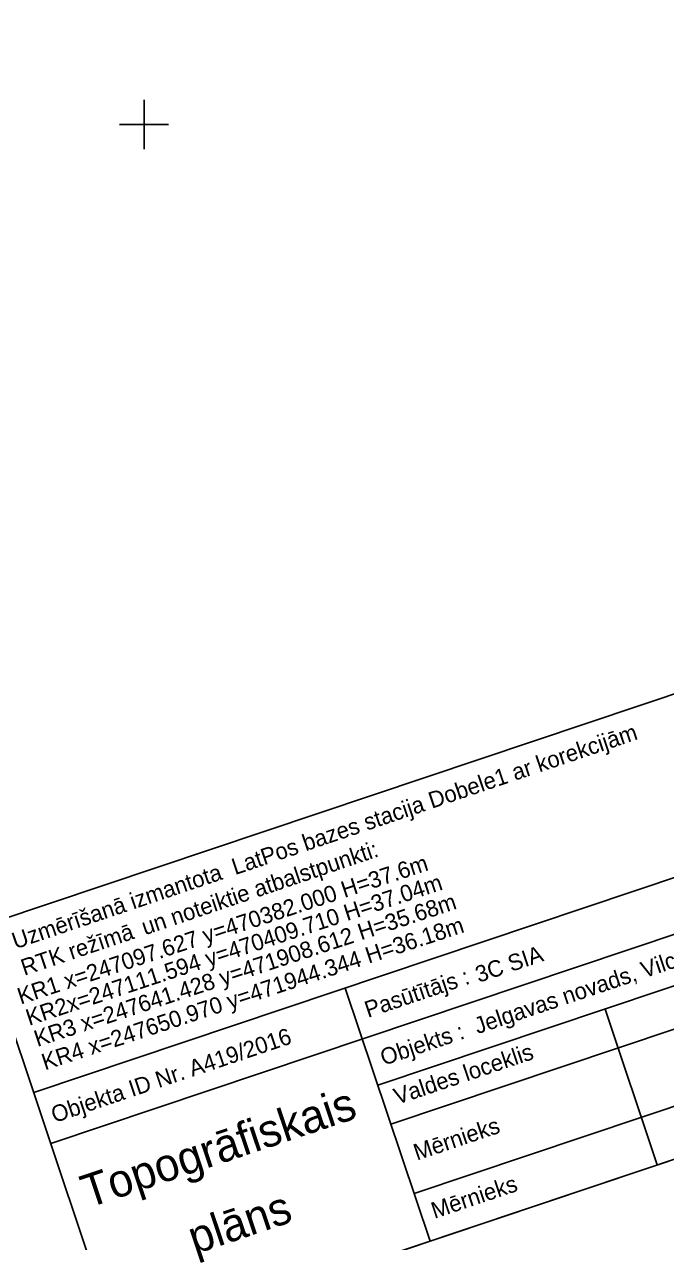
# Model space of a CAD drawing. Extents: x 469981 to 472086, y 246785 to 247785.
# Drawn here: x 471992.7 to 472031.8, y 247482 to 247556.1 of the extents above; entities that cross this region are included whole.
import ezdxf

# ---------------------------------------------------------------- set-up
doc = ezdxf.new("R2010")
doc.units = 0
doc.layers.add('GEOD_ELEM_####_####_#', color=7, linetype='Continuous')
doc.layers.add('RAMI_PLAN_####_TKST_#', color=7, linetype='Continuous')

msp = doc.modelspace()

# ---------------------------------------------------------------- linework, layer by layer
at = {"layer": 'GEOD_ELEM_####_####_#'}
for p, q in [((472000, 247551.5), (472000, 247550)), ((471998.5, 247550), (472000, 247550)), ((472000, 247550), (472000, 247548.5)), ((472000, 247550), (472001.5, 247550))]:
    msp.add_line(p, q, dxfattribs=at)
at = {"layer": 'RAMI_PLAN_####_TKST_#'}
for p, q in [((471989.915, 247501.146), (472077.618, 247530.544)), ((472086.148, 247505.099), (471998.444, 247475.701)), ((471989.915, 247501.146), (471998.444, 247475.701)), ((472012.254, 247497.454), (472017.414, 247482.06)), ((472012.647, 247496.282), (472012.647, 247496.282)), ((472028.069, 247496.178), (472031.248, 247486.697)), ((472017.414, 247482.06), (472017.414, 247482.06))]:
    msp.add_line(p, q, dxfattribs=at)
msp.add_lwpolyline([(472086.148, 247505.099), (471575.094, 247333.794), (471481.337, 247613.498), (471992.39, 247784.804)], close=True, dxfattribs=at)
for points in [[(471993.283, 247491.095), (471993.283, 247491.095), (471993.283, 247491.095), (472057.284, 247512.548)], [(471994.322, 247487.997), (472058.322, 247509.45)], [(472014.236, 247491.541), (472059.266, 247506.635)], [(472015.03, 247489.171), (472060.06, 247504.265)], [(472016.445, 247484.951), (472061.475, 247500.045)]]:
    msp.add_lwpolyline(points, dxfattribs=at)

# ---------------------------------------------------------------- texts
for s, height, rotation, p in [('Uzmērīšanā izmantota  LatPos bazes stacija Dobele1 ar korekcijām ', 1, 18.62613, (471992.165, 247499.813)), ('Jelgavas novads, Vilces pagasts, ceļš Nr.34 "Kalnrozes- Valdekas"', 1, 18.53122, (472020.301, 247494.646)), ('un noteiktie atbalstpunkti:', 1, 18.62613, (472000.055, 247500.661)), ('KR1 x=247097.627 y=470382.000 H=37.6m', 1, 18.22, (471992.492, 247496.446)), ('KR2x=247111.594 y=470409.710 H=37.04m', 1, 18.22, (471993.006, 247495.152)), ('KR3 x=247641.428 y=471908.612 H=35.68m', 1, 18.22, (471993.507, 247493.868)), ('KR4 x=247650.970 y=471944.344 H=36.18m', 1, 18.22, (471993.969, 247492.445)), ('RTK režīmā  ', 1, 18.62613, (471992.708, 247498.198)), ('3C SIA', 1, 18.53122, (472020.375, 247497.771)), ('Pasūtītājs :', 1, 18.53122, (472013.632, 247495.635)), ('Objekta ID Nr. A419/2016', 1, 18.53122, (471994.55, 247489.239)), ('Objekts :', 1, 18.53122, (472014.587, 247492.725)), ('Valdes loceklis', 1, 18.53122, (472015.411, 247490.35)), ('Topogrāfiskais', 2, 18.53122, (471996.59, 247484.053)), ('Mērnieks', 1, 18.53122, (472016.612, 247486.951)), ('Mērnieks', 1, 18.53122, (472017.682, 247483.41)), ('plāns', 2, 18.53122, (472003.092, 247481.245))]:
    msp.add_text(s, height=height, rotation=rotation, dxfattribs=at).set_placement(p)

doc.saveas('drawing.dxf')
